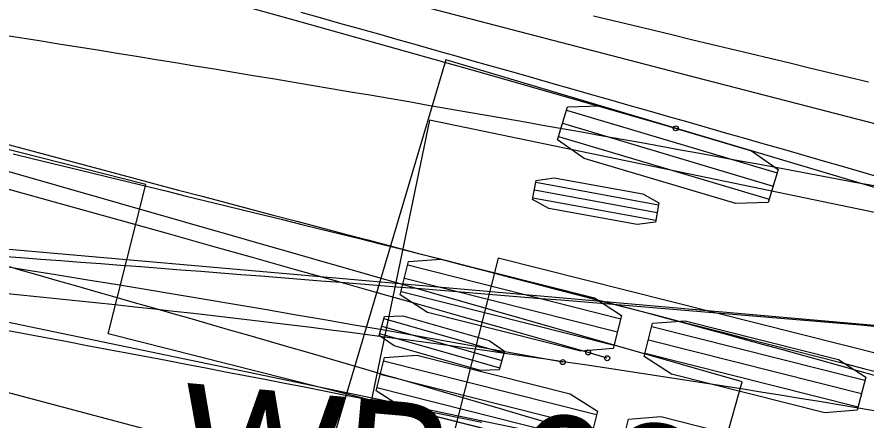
# Model space of a CAD drawing. Extents: x -14 to 1565148, y -25 to 642856.
# Drawn here: x 1565044.63 to 1565058.8, y 636516.86 to 636523.58 of the extents above; entities that cross this region are included whole.
import ezdxf

# ---------------------------------------------------------------- set-up
doc = ezdxf.new("R2010")
doc.units = 0
for name, color, linetype in [('DR_P_Headwall', 7, 'Continuous'), ('GE_P_Alignment_100_Stations', 7, 'Continuous'), ('MT_P_Work_Area', 7, 'Continuous'), ('PM_P_Edge_Line', 7, 'Continuous'), ('TR_Turning_Path27', 7, 'Continuous'), ('TR_Turning_Path28', 7, 'Continuous'), ('TR_Turning_Path29', 7, 'Continuous')]:
    doc.layers.add(name, color=color, linetype=linetype)

msp = doc.modelspace()

# ---------------------------------------------------------------- linework, layer by layer
at = {"layer": 'DR_P_Headwall'}
for p, q in [((1565056.734, 636517.497), (1565038.469, 636522.731)), ((1565050.753, 636518.555), (1565052.756, 636517.982)), ((1565050.717, 636518.43), (1565052.72, 636517.856)), ((1565050.681, 636518.305), (1565052.684, 636517.731)), ((1565054.806, 636510.768), (1565056.734, 636517.497))]:
    msp.add_line(p, q, dxfattribs=at)
msp.add_lwpolyline([(1565044.564, 636521.299), (1565044.885, 636521.223), (1565045.207, 636521.146), (1565045.528, 636521.069), (1565045.85, 636520.992), (1565046.171, 636520.914), (1565046.492, 636520.836), (1565046.813, 636520.757), (1565047.134, 636520.678), (1565047.455, 636520.598), (1565047.775, 636520.518), (1565048.096, 636520.438), (1565048.418, 636520.36), (1565048.739, 636520.282), (1565049.061, 636520.204), (1565049.382, 636520.126), (1565049.703, 636520.047), (1565050.024, 636519.968), (1565050.345, 636519.888), (1565050.666, 636519.808), (1565050.987, 636519.728), (1565051.308, 636519.647), (1565051.628, 636519.566), (1565051.949, 636519.484), (1565052.269, 636519.402), (1565052.59, 636519.32), (1565052.91, 636519.237), (1565053.23, 636519.154), (1565053.55, 636519.071), (1565053.87, 636518.987), (1565054.19, 636518.903), (1565054.509, 636518.818), (1565054.829, 636518.733), (1565055.149, 636518.648), (1565055.468, 636518.563), (1565055.787, 636518.477), (1565056.107, 636518.39), (1565056.426, 636518.304), (1565056.745, 636518.217), (1565057.064, 636518.13), (1565057.382, 636518.042), (1565057.701, 636517.954), (1565058.02, 636517.866), (1565058.338, 636517.778), (1565058.657, 636517.689), (1565058.975, 636517.6)], dxfattribs=at)
msp.add_lwpolyline([(1565050.672, 636518.274), (1565050.762, 636518.587), (1565051.069, 636518.6), (1565052.511, 636518.187), (1565052.764, 636518.013), (1565052.675, 636517.7), (1565052.368, 636517.686), (1565050.926, 636518.1)], close=True, dxfattribs=at)
at = {"layer": 'GE_P_Alignment_100_Stations'}
for p, q in [((1565051.789, 636522.869), (1565049.506, 636515.202)), ((1565066.165, 636518.588), (1565051.789, 636522.869)), ((1565053.8, 636522.031), (1565057.314, 636520.985)), ((1565053.735, 636521.812), (1565057.249, 636520.765)), ((1565053.669, 636521.592), (1565057.184, 636520.545))]:
    msp.add_line(p, q, dxfattribs=at)
for points in [[(1565055.623, 636521.727), (1565052.405, 636522.645), (1565049.196, 636523.548), (1565045.984, 636524.445), (1565042.771, 636525.336), (1565039.555, 636526.219), (1565036.338, 636527.097), (1565033.119, 636527.967), (1565029.898, 636528.831), (1565026.676, 636529.688), (1565023.452, 636530.538), (1565020.225, 636531.382), (1565016.998, 636532.219), (1565013.768, 636533.049), (1565010.537, 636533.872), (1565010.214, 636533.954)], [(1565084.916, 636515.464), (1565081.699, 636516.213), (1565078.473, 636516.978), (1565075.25, 636517.751), (1565072.028, 636518.534), (1565068.809, 636519.324), (1565065.591, 636520.124), (1565062.376, 636520.932), (1565059.163, 636521.749), (1565055.952, 636522.574), (1565052.744, 636523.408), (1565049.537, 636524.25), (1565046.333, 636525.101), (1565043.131, 636525.961), (1565039.932, 636526.829), (1565036.735, 636527.706), (1565034.179, 636528.414)], [(1565049.368, 636523.666), (1565049.692, 636523.575), (1565050.015, 636523.483), (1565050.339, 636523.392), (1565050.662, 636523.301), (1565050.986, 636523.21), (1565051.309, 636523.118), (1565051.632, 636523.027), (1565051.955, 636522.935), (1565052.278, 636522.844), (1565052.601, 636522.752), (1565052.924, 636522.661), (1565053.247, 636522.569), (1565053.57, 636522.477), (1565053.892, 636522.385), (1565054.215, 636522.293), (1565054.537, 636522.201), (1565054.86, 636522.109), (1565055.182, 636522.017), (1565055.505, 636521.925), (1565055.827, 636521.833), (1565056.149, 636521.741), (1565056.471, 636521.649), (1565056.793, 636521.556), (1565057.115, 636521.464), (1565057.437, 636521.372), (1565057.759, 636521.279), (1565058.081, 636521.186), (1565058.403, 636521.094), (1565058.724, 636521.001), (1565059.046, 636520.909)], [(1565054.249, 636523.603), (1565054.577, 636523.525), (1565054.905, 636523.446), (1565055.233, 636523.367), (1565055.561, 636523.289), (1565055.889, 636523.21), (1565056.217, 636523.131), (1565056.545, 636523.053), (1565056.873, 636522.974), (1565057.201, 636522.895), (1565057.529, 636522.817), (1565057.857, 636522.738), (1565058.185, 636522.659), (1565058.513, 636522.581), (1565058.841, 636522.502)], [(1565083.222, 636507.646), (1565079.958, 636508.405), (1565076.712, 636509.174), (1565073.467, 636509.953), (1565070.225, 636510.74), (1565066.985, 636511.535), (1565063.747, 636512.34), (1565060.511, 636513.153), (1565057.277, 636513.974), (1565054.045, 636514.805), (1565050.816, 636515.644), (1565047.589, 636516.491), (1565044.364, 636517.348), (1565041.141, 636518.213), (1565037.921, 636519.086), (1565034.703, 636519.968), (1565032.131, 636520.68)], [(1565054.481, 636517.894), (1565054.162, 636517.989)]]:
    msp.add_lwpolyline(points, dxfattribs=at)
msp.add_lwpolyline([(1565053.653, 636521.537), (1565053.816, 636522.086), (1565054.358, 636522.104), (1565056.888, 636521.351), (1565057.331, 636521.039), (1565057.167, 636520.491), (1565056.626, 636520.472), (1565054.096, 636521.226)], close=True, dxfattribs=at)
for centre in [(1565055.623, 636521.727), (1565054.162, 636517.989), (1565054.162, 636517.989), (1565054.481, 636517.894)]:
    msp.add_circle(centre, 0.0417, dxfattribs=at)
for centre, radius, start, end in [((1564614.651, 634973.928), 1605.395, 74.111231, 75.773222), ((1565365.694, 637720.982), 1241.789, 254.467176, 256.876425)]:
    msp.add_arc(centre, radius, start, end, dxfattribs=at)
at = {"layer": 'MT_P_Work_Area'}
msp.add_line((1565072.656, 636512.633), (1565037.41, 636519.964), dxfattribs=at)
msp.add_lwpolyline([(1565052.388, 636516.822), (1565052.06, 636516.888), (1565051.731, 636516.954), (1565051.402, 636517.019), (1565051.073, 636517.084), (1565050.744, 636517.149), (1565050.415, 636517.214), (1565050.086, 636517.279), (1565049.757, 636517.343), (1565049.428, 636517.408), (1565049.099, 636517.472), (1565048.769, 636517.536), (1565048.44, 636517.6), (1565048.11, 636517.663), (1565047.781, 636517.727), (1565047.451, 636517.79), (1565047.121, 636517.853), (1565046.792, 636517.915), (1565046.462, 636517.978), (1565046.132, 636518.04), (1565045.802, 636518.102), (1565045.472, 636518.164), (1565045.142, 636518.226), (1565044.811, 636518.287), (1565044.481, 636518.348)], dxfattribs=at)
at = {"layer": 'PM_P_Edge_Line'}
for p, q in [((1565051.512, 636521.865), (1565050.088, 636515.012)), ((1565070.115, 636518.001), (1565051.512, 636521.865)), ((1565053.287, 636520.827), (1565055.337, 636520.453)), ((1565053.264, 636520.699), (1565055.313, 636520.325)), ((1565053.24, 636520.57), (1565055.29, 636520.197))]:
    msp.add_line(p, q, dxfattribs=at)
msp.add_lwpolyline([(1565044.353, 636523.292), (1565044.678, 636523.241), (1565045.003, 636523.189), (1565045.327, 636523.138), (1565045.652, 636523.086), (1565045.977, 636523.034), (1565046.301, 636522.982), (1565046.626, 636522.93), (1565046.951, 636522.877), (1565047.275, 636522.824), (1565047.6, 636522.771), (1565047.924, 636522.718), (1565048.249, 636522.664), (1565048.573, 636522.61), (1565048.898, 636522.556), (1565049.222, 636522.502), (1565049.546, 636522.448), (1565049.871, 636522.393), (1565050.195, 636522.338), (1565050.519, 636522.283), (1565050.843, 636522.228), (1565051.167, 636522.172), (1565051.491, 636522.116), (1565051.815, 636522.06), (1565052.139, 636522.004), (1565052.463, 636521.948), (1565052.787, 636521.891), (1565053.111, 636521.834), (1565053.435, 636521.777), (1565053.759, 636521.719), (1565054.083, 636521.662), (1565054.407, 636521.604), (1565054.73, 636521.546), (1565055.054, 636521.488), (1565055.378, 636521.429), (1565055.701, 636521.371), (1565056.025, 636521.312), (1565056.348, 636521.252), (1565056.672, 636521.193), (1565056.995, 636521.134), (1565057.319, 636521.074), (1565057.642, 636521.014), (1565057.966, 636520.953), (1565058.289, 636520.893), (1565058.612, 636520.832), (1565058.935, 636520.771)], dxfattribs=at)
msp.add_lwpolyline([(1565053.235, 636520.539), (1565053.293, 636520.858), (1565053.597, 636520.902), (1565055.073, 636520.634), (1565055.343, 636520.485), (1565055.284, 636520.165), (1565054.98, 636520.121), (1565053.504, 636520.39)], close=True, dxfattribs=at)
msp.add_circle((1565053.738, 636517.828), 0.0417, dxfattribs=at)
msp.add_arc((1564974.513, 636082.407), 442.57, 79.68783, 88.0519, dxfattribs=at)
at = {"layer": 'TR_Turning_Path27'}
msp.add_lwpolyline([(1565044.343, 636519.465), (1565044.66, 636519.373), (1565044.978, 636519.283), (1565045.3, 636519.191), (1565045.622, 636519.1), (1565045.944, 636519.008), (1565046.265, 636518.917), (1565046.587, 636518.825), (1565046.909, 636518.733), (1565047.23, 636518.641), (1565047.552, 636518.548), (1565047.873, 636518.456), (1565048.195, 636518.364), (1565048.516, 636518.271), (1565048.838, 636518.178), (1565049.159, 636518.085), (1565049.48, 636517.992), (1565049.802, 636517.899), (1565050.123, 636517.806), (1565050.444, 636517.712), (1565050.765, 636517.619), (1565051.086, 636517.525), (1565051.407, 636517.431), (1565051.728, 636517.337), (1565052.049, 636517.243), (1565052.37, 636517.148), (1565052.691, 636517.054), (1565053.012, 636516.959), (1565053.333, 636516.865), (1565053.654, 636516.77)], dxfattribs=at)
at = {"layer": 'TR_Turning_Path28'}
msp.add_line((1565076.765, 636516.872), (1565029.02, 636521.062), dxfattribs=at)
msp.add_lwpolyline([(1565059.04, 636518.414), (1565058.707, 636518.443), (1565058.374, 636518.471), (1565058.04, 636518.499), (1565057.707, 636518.527), (1565057.374, 636518.555), (1565057.041, 636518.583), (1565056.707, 636518.611), (1565056.374, 636518.638), (1565056.04, 636518.666), (1565055.707, 636518.694), (1565055.374, 636518.721), (1565055.04, 636518.749), (1565054.707, 636518.777), (1565054.373, 636518.804), (1565054.04, 636518.831), (1565053.706, 636518.859), (1565053.373, 636518.886), (1565053.039, 636518.913), (1565052.706, 636518.94), (1565052.372, 636518.967), (1565052.038, 636518.994), (1565051.705, 636519.021), (1565051.371, 636519.048), (1565051.038, 636519.075), (1565050.704, 636519.101), (1565050.37, 636519.128), (1565050.037, 636519.154), (1565049.703, 636519.181), (1565049.369, 636519.207), (1565049.036, 636519.233), (1565048.702, 636519.26), (1565048.368, 636519.286), (1565048.034, 636519.312), (1565047.701, 636519.338), (1565047.367, 636519.364), (1565047.033, 636519.389), (1565046.699, 636519.415), (1565046.365, 636519.441), (1565046.032, 636519.466), (1565045.698, 636519.491), (1565045.364, 636519.517), (1565045.03, 636519.542), (1565044.696, 636519.567), (1565044.362, 636519.592)], dxfattribs=at)
at = {"layer": 'TR_Turning_Path29'}
for p, q in [((1565046.78, 636520.791), (1565032.236, 636524.462)), ((1565046.152, 636518.302), (1565046.78, 636520.791)), ((1565052.659, 636519.564), (1565051.618, 636515.444)), ((1565099.13, 636507.833), (1565052.659, 636519.564)), ((1565051.152, 636519.451), (1565054.707, 636518.553)), ((1565051.096, 636519.228), (1565054.651, 636518.331)), ((1565051.04, 636519.006), (1565054.595, 636518.109)), ((1565055.224, 636518.423), (1565058.779, 636517.525)), ((1565056.429, 636515.707), (1565046.152, 636518.302)), ((1565055.168, 636518.2), (1565058.723, 636517.303)), ((1565055.112, 636517.978), (1565058.667, 636517.081)), ((1565050.748, 636517.851), (1565054.303, 636516.953)), ((1565050.692, 636517.629), (1565054.247, 636516.731)), ((1565050.636, 636517.406), (1565054.191, 636516.509))]:
    msp.add_line(p, q, dxfattribs=at)
for points in [[(1565051.026, 636518.951), (1565051.166, 636519.506), (1565051.706, 636519.547), (1565054.265, 636518.901), (1565054.721, 636518.608), (1565054.581, 636518.054), (1565054.041, 636518.012), (1565051.481, 636518.658)], [(1565055.098, 636517.923), (1565055.238, 636518.478), (1565055.778, 636518.519), (1565058.337, 636517.873), (1565058.793, 636517.58), (1565058.653, 636517.026), (1565058.113, 636516.984), (1565055.553, 636517.63)], [(1565050.622, 636517.351), (1565050.762, 636517.906), (1565051.302, 636517.947), (1565053.861, 636517.301), (1565054.317, 636517.008), (1565054.177, 636516.454), (1565053.637, 636516.412), (1565051.077, 636517.059)], [(1565054.694, 636516.323), (1565054.834, 636516.878), (1565055.374, 636516.919), (1565057.934, 636516.273), (1565058.389, 636515.98), (1565058.249, 636515.426), (1565057.709, 636515.384), (1565055.15, 636516.031)]]:
    msp.add_lwpolyline(points, close=True, dxfattribs=at)
msp.add_lwpolyline([(1565058.996, 636517.006), (1565058.671, 636517.061), (1565058.345, 636517.115), (1565058.019, 636517.169), (1565057.694, 636517.223), (1565057.368, 636517.276), (1565057.042, 636517.329), (1565056.717, 636517.381), (1565056.391, 636517.433), (1565056.065, 636517.484), (1565055.739, 636517.535), (1565055.413, 636517.585), (1565055.087, 636517.635), (1565054.761, 636517.684), (1565054.435, 636517.733), (1565054.109, 636517.781), (1565053.782, 636517.829), (1565053.456, 636517.876), (1565053.13, 636517.923), (1565052.804, 636517.969), (1565052.477, 636518.015), (1565052.151, 636518.06), (1565051.824, 636518.105), (1565051.498, 636518.149), (1565051.171, 636518.193), (1565050.845, 636518.236), (1565050.518, 636518.278), (1565050.192, 636518.32), (1565049.865, 636518.362), (1565049.538, 636518.403), (1565049.212, 636518.443), (1565048.885, 636518.483), (1565048.558, 636518.522), (1565048.231, 636518.561), (1565047.904, 636518.6), (1565047.577, 636518.637), (1565047.25, 636518.674), (1565046.924, 636518.711), (1565046.597, 636518.747), (1565046.27, 636518.783), (1565045.942, 636518.817), (1565045.615, 636518.852), (1565045.288, 636518.886), (1565044.961, 636518.919), (1565044.634, 636518.951), (1565044.307, 636518.983)], dxfattribs=at)

# ---------------------------------------------------------------- texts
at = {"layer": 'MT_P_Work_Area'}
msp.add_text('Gooseneck Horse Trailer', height=2, rotation=348.2502, dxfattribs=at).set_placement((1565036.302, 636516.272))
at = {"layer": 'TR_Turning_Path28'}
msp.add_text('WB-62', height=2.125, rotation=354.9852, dxfattribs=at).set_placement((1565047.279, 636515.364))

doc.saveas('drawing.dxf')
